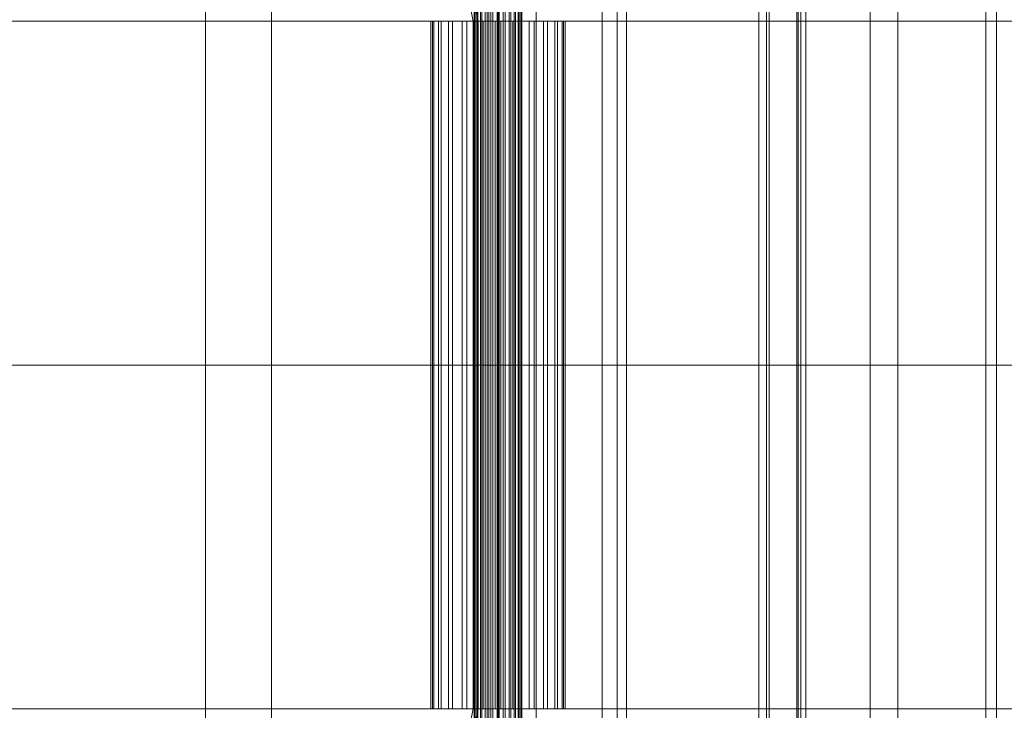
# Model space of a CAD drawing. Header units: millimetres. Extents: x -2233 to 65662, y -50530 to 6847.
# Tile 454 of 656: x 23680 to 24052, y -18130 to -17870. Entities that reach past the tile are written whole.
import ezdxf

# ---------------------------------------------------------------- set-up
doc = ezdxf.new("R2010")
doc.units = ezdxf.units.MM
for name, color, linetype, lineweight in [('COTAS_O', 1, 'Continuous', 0), ('superior_briquetadora', 7, 'Continuous', 0), ('superior_C02', 7, 'Continuous', 0)]:
    doc.layers.add(name, color=color, linetype=linetype, lineweight=lineweight)
doc.dimstyles.new('R19_100', dxfattribs={"dimtxt": 250, "dimasz": 150, "dimexe": 150, "dimexo": 80, "dimgap": 100, "dimtad": 1, "dimtih": 1, "dimtoh": 1, "dimdsep": 46, "dimcen": 0.09, "dimadec": 0, "dimazin": 0, "dimtfac": 1, "dimtdec": 4, "dimtofl": 0, "dimtmove": 0, "dimatfit": 3, "dimfxl": 1, "dimtolj": 1, "dimtzin": 0, "dimarcsym": 0})

# ---------------------------------------------------------------- blocks, each defined once
blk = doc.blocks.new('DIM_R32_35')
at = {"layer": 'COTAS_O'}
for p, q in [((23050.07, -17510), (23005.07, -17660)), ((23750.07, -17510), (23050.07, -17510)), ((23050.07, -19480), (23050.07, -17510)), ((23050.07, -17510), (23095.07, -17660)), ((23050.07, -19480), (23005.07, -19330)), ((23050.07, -19480), (23095.07, -19330)), ((23750.07, -19480), (23050.07, -19480))]:
    blk.add_line(p, q, dxfattribs=at)
blk.add_text('1970 O', height=250, rotation=90, dxfattribs=at).set_placement((22950.07, -18495))

msp = doc.modelspace()

# ---------------------------------------------------------------- linework, layer by layer
at = {"layer": 'superior_briquetadora'}
for p, q in [((23750.067, -18490), (23750.067, -17510)), ((23750.067, -19330), (23750.067, -17660)), ((23775.067, -18720.639), (23775.067, -17660)), ((23775.067, -18674.804), (23775.067, -17660)), ((23875.067, -18720.639), (23875.067, -17660)), ((23875.067, -18674.804), (23875.067, -17660)), ((23900.067, -19330), (23900.067, -17660)), ((23900.067, -18490), (23900.067, -17660)), ((23750.067, -18210), (23750.067, -17790)), ((23900.067, -18210), (23900.067, -17790)), ((24045.067, -17805), (24045.067, -18195)), ((24049.067, -17805), (24049.067, -18195)), ((24045.067, -17816), (24045.067, -18194))]:
    msp.add_line(p, q, dxfattribs=at)
at = {"layer": 'superior_C02'}
for p, q in [((23963.136, -17550), (23963.136, -18450)), ((23973.568, -18450), (23973.568, -17550)), ((24001.318, -18450), (24001.318, -17550)), ((24011.75, -17550), (24011.75, -18450)), ((23857.171, -17575), (23857.171, -18425)), ((23860.748, -18425), (23860.748, -17575)), ((23905.662, -18425), (23905.662, -17575)), ((23909.239, -17575), (23909.239, -18425)), ((23959.241, -17693), (23959.241, -18307)), ((23962.105, -18307), (23962.105, -17693)), ((23974.144, -17690), (23974.144, -18310)), ((23974.144, -18307), (23974.144, -17693)), ((23975.038, -18310), (23975.038, -17690)), ((23977.008, -17693), (23977.008, -18307)), ((23830.921, -17771.702), (23851.323, -17870)), ((23853.102, -17870), (23832.7, -17771.702)), ((23851.68, -18148), (23851.68, -17852)), ((23851.891, -18148), (23851.891, -17852)), ((23852.082, -18148), (23852.082, -17852)), ((23852.701, -18148), (23852.701, -17852)), ((23853.069, -18148), (23853.069, -17852)), ((23854.054, -18148), (23854.054, -17852)), ((23854.574, -18148), (23854.574, -17852)), ((23855.858, -18148), (23855.858, -17852)), ((23856.495, -18148), (23856.495, -17852)), ((23857.99, -18148), (23857.99, -17852)), ((23858.7, -18148), (23858.7, -17852)), ((23860.305, -18148), (23860.305, -17852)), ((23861.04, -18148), (23861.04, -17852)), ((23862.645, -18148), (23862.645, -17852)), ((23863.355, -18148), (23863.355, -17852)), ((23864.85, -18148), (23864.85, -17852)), ((23865.487, -18148), (23865.487, -17852)), ((23866.771, -18148), (23866.771, -17852)), ((23867.291, -18148), (23867.291, -17852)), ((23868.277, -18148), (23868.277, -17852)), ((23868.644, -18148), (23868.644, -17852)), ((23869.264, -17852), (23869.264, -18148)), ((23869.454, -18148), (23869.454, -17852)), ((23869.665, -18148), (23869.665, -17852)), ((23421.547, -17870), (23851.323, -17870)), ((23853.102, -17870), (23423.326, -17870)), ((23835.89, -17870), (23835.294, -17870)), ((23835.294, -17870), (23836.427, -17870)), ((23835.294, -18130), (23835.294, -17870)), ((23838.175, -17870), (23835.89, -17870)), ((23835.89, -18130), (23835.89, -17870)), ((23836.427, -17870), (23839.213, -17870)), ((23836.427, -18130), (23836.427, -17870)), ((23841.994, -17870), (23838.175, -17870)), ((23838.175, -18130), (23838.175, -17870)), ((23839.213, -17870), (23843.461, -17870)), ((23839.213, -18130), (23839.213, -17870)), ((23847.085, -17870), (23841.994, -17870)), ((23841.994, -18130), (23841.994, -17870)), ((23843.461, -17870), (23848.882, -17870)), ((23843.461, -18130), (23843.461, -17870)), ((23853.102, -17870), (23847.085, -17870)), ((23847.085, -18130), (23847.085, -17870)), ((23848.882, -17870), (23855.106, -17870)), ((23848.882, -18130), (23848.882, -17870)), ((23851.323, -17870), (23851.323, -18000)), ((23851.323, -17870), (24524.933, -17870)), ((23853.102, -18000), (23853.102, -17870)), ((24526.711, -17870), (23853.102, -17870)), ((23859.635, -17870), (23853.102, -17870)), ((23853.102, -18130), (23853.102, -17870)), ((23855.106, -17870), (23861.71, -17870)), ((23855.106, -18130), (23855.106, -17870)), ((23866.239, -17870), (23859.635, -17870)), ((23859.635, -18130), (23859.635, -17870)), ((23861.71, -17870), (23868.243, -17870)), ((23861.71, -18130), (23861.71, -17870)), ((23872.464, -17870), (23866.239, -17870)), ((23866.239, -18130), (23866.239, -17870)), ((23868.243, -17870), (23874.26, -17870)), ((23868.243, -18130), (23868.243, -17870)), ((23877.885, -17870), (23872.464, -17870)), ((23872.464, -18130), (23872.464, -17870)), ((23874.26, -17870), (23879.352, -17870)), ((23874.26, -18130), (23874.26, -17870)), ((23882.133, -17870), (23877.885, -17870)), ((23877.885, -18130), (23877.885, -17870)), ((23879.352, -17870), (23883.17, -17870)), ((23879.352, -18130), (23879.352, -17870)), ((23884.918, -17870), (23882.133, -17870)), ((23882.133, -18130), (23882.133, -17870)), ((23883.17, -17870), (23885.455, -17870)), ((23883.17, -18130), (23883.17, -17870)), ((23886.051, -17870), (23884.918, -17870)), ((23884.918, -17870), (23884.918, -18130)), ((23885.455, -17870), (23886.051, -17870)), ((23885.455, -18130), (23885.455, -17870)), ((23886.051, -18130), (23886.051, -17870)), ((23421.547, -18000), (23851.323, -18000)), ((23853.102, -18000), (23423.326, -18000)), ((23851.323, -18000), (23851.323, -18130)), ((23851.323, -18000), (24524.933, -18000)), ((23853.102, -18130), (23853.102, -18000)), ((24526.711, -18000), (23853.102, -18000)), ((23421.547, -18130), (23851.323, -18130)), ((23853.102, -18130), (23423.326, -18130)), ((23851.323, -18130), (23830.921, -18228.298)), ((23832.7, -18228.298), (23853.102, -18130)), ((23836.427, -18130), (23835.294, -18130)), ((23835.294, -18130), (23835.89, -18130)), ((23835.89, -18130), (23838.175, -18130)), ((23839.213, -18130), (23836.427, -18130)), ((23838.175, -18130), (23841.994, -18130)), ((23843.461, -18130), (23839.213, -18130)), ((23841.994, -18130), (23847.085, -18130)), ((23848.882, -18130), (23843.461, -18130)), ((23847.085, -18130), (23853.102, -18130)), ((23855.106, -18130), (23848.882, -18130)), ((23851.323, -18130), (24524.933, -18130)), ((24526.711, -18130), (23853.102, -18130)), ((23853.102, -18130), (23859.635, -18130)), ((23861.71, -18130), (23855.106, -18130)), ((23859.635, -18130), (23866.239, -18130)), ((23868.243, -18130), (23861.71, -18130)), ((23866.239, -18130), (23872.464, -18130)), ((23874.26, -18130), (23868.243, -18130)), ((23872.464, -18130), (23877.885, -18130)), ((23879.352, -18130), (23874.26, -18130)), ((23877.885, -18130), (23882.133, -18130)), ((23883.17, -18130), (23879.352, -18130)), ((23882.133, -18130), (23884.918, -18130)), ((23885.455, -18130), (23883.17, -18130)), ((23884.918, -18130), (23886.051, -18130)), ((23886.051, -18130), (23885.455, -18130))]:
    msp.add_line(p, q, dxfattribs=at)

# ---------------------------------------------------------------- dimensions: what is measured, and where the dimension line sits
at = {"layer": 'COTAS_O'}
dim = msp.add_aligned_dim(p1=(23750.067, -19480), p2=(23750.067, -17510), distance=700, text='<> O', dimstyle='R19_100', dxfattribs=at)
dim.commit()
dim.dimension.update_dxf_attribs({"geometry": 'DIM_R32_35', "text_midpoint": (23050.067, -18495)})

doc.saveas('drawing.dxf')
